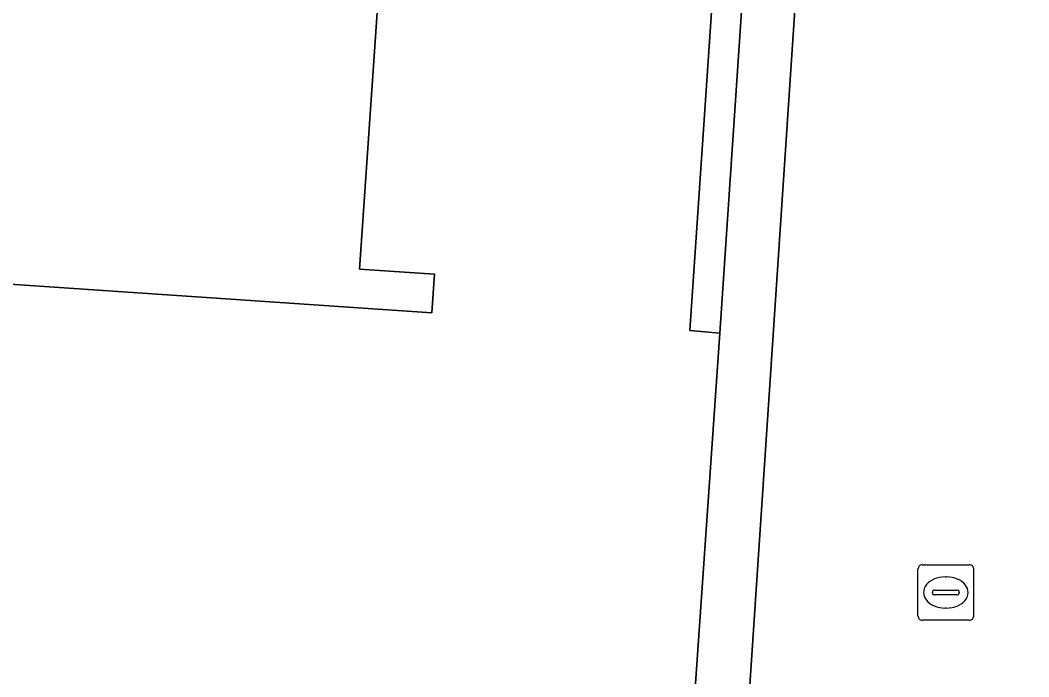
# Model space of a CAD drawing. Extents: x 161848 to 162726, y 385382 to 386521.
# Drawn here: x 162120.75 to 162138.88, y 385612.99 to 385624.8 of the extents above; entities that cross this region are included whole.
import ezdxf

# ---------------------------------------------------------------- set-up
doc = ezdxf.new("R2010")
doc.units = 0
for name, color, linetype in [('IMGEO_Groenvoorziening', 7, 'Continuous'), ('IMGEO_Haag', 7, 'Continuous'), ('IMGEO_Pand', 7, 'Continuous'), ('IMGEO_Rioolput', 7, 'Continuous'), ('IMGEO_Voetpad_open', 7, 'Continuous')]:
    doc.layers.add(name, color=color, linetype=linetype)

msp = doc.modelspace()

# ---------------------------------------------------------------- linework, layer by layer
at = {"layer": 'IMGEO_Groenvoorziening'}
for points in [[(162136.433, 385651.341), (162135.495, 385651.399), (162133.326, 385619.17), (162132.418, 385606.054), (162132.768, 385606.098)], [(162133.419, 385606.098), (162136.433, 385651.341)], [(162171.548, 385635.655), (162166.823, 385632.709), (162162.512, 385631.258), (162153.37, 385634.865), (162150.909, 385644.636), (162150.025, 385650.499), (162136.433, 385651.341), (162133.419, 385606.098)]]:
    msp.add_lwpolyline(points, dxfattribs=at)
at = {"layer": 'IMGEO_Haag'}
for points in [[(162136.433, 385651.341), (162135.495, 385651.399), (162133.326, 385619.17), (162132.418, 385606.054), (162132.768, 385606.098)], [(162133.419, 385606.098), (162136.433, 385651.341)]]:
    msp.add_lwpolyline(points, dxfattribs=at)
at = {"layer": 'IMGEO_Pand'}
msp.add_lwpolyline([(162108.923, 385628.773), (162108.891, 385628.324), (162109.482, 385628.284), (162109.02, 385621.523), (162108.268, 385621.567), (162108.214, 385620.888), (162128.151, 385619.532), (162128.198, 385620.23), (162126.851, 385620.322), (162127.314, 385627.116), (162128.661, 385627.024), (162128.708, 385627.723), (162125.775, 385627.922), (162126.01, 385631.374), (162128.943, 385631.175), (162128.99, 385631.873), (162127.61, 385631.967), (162128.097, 385638.744), (162129.454, 385638.65), (162129.484, 385639.013), (162109.714, 385640.396), (162108.833, 385628.78)], close=True, dxfattribs=at)
at = {"layer": 'IMGEO_Rioolput'}
for p, q in [((162136.965, 385615.006), (162137.817, 385615.006)), ((162136.89, 385614.08), (162136.89, 385614.932)), ((162137.891, 385614.932), (162137.891, 385614.08)), ((162137.378, 385614.786), (162137.403, 385614.786)), ((162137.149, 385614.5), (162137.149, 385614.512)), ((162137.587, 385614.463), (162137.189, 385614.463)), ((162137.192, 385614.549), (162137.59, 385614.549)), ((162137.633, 385614.512), (162137.633, 385614.5)), ((162137.401, 385614.226), (162137.376, 385614.226)), ((162137.817, 385614.006), (162136.965, 385614.006))]:
    msp.add_line(p, q, dxfattribs=at)
for points in [[(162136.965, 385615.006), (162137.817, 385615.006)], [(162136.89, 385614.08), (162136.89, 385614.932)], [(162137.891, 385614.932), (162137.891, 385614.08)], [(162137.817, 385614.006), (162136.965, 385614.006)]]:
    msp.add_lwpolyline(points, dxfattribs=at)
for centre, radius, start, end in [((162136.967, 385614.93), 0.0765, 91.552, 178.448), ((162136.967, 385614.93), 0.0765, 91.552, 178.448), ((162137.815, 385614.93), 0.0765, 1.552, 88.448), ((162137.815, 385614.93), 0.0765, 1.552, 88.448), ((162137.189, 385614.509), 0.0403, 85.8775, 175.7526), ((162137.186, 385614.499), 0.0366, 178.938, 274.7102), ((162137.59, 385614.506), 0.043, 264.8664, 352.4533), ((162137.594, 385614.511), 0.0386, 1.7309, 96.639), ((162136.967, 385614.082), 0.0765, 181.552, 268.448), ((162136.967, 385614.082), 0.0765, 181.552, 268.448), ((162137.815, 385614.082), 0.0765, 271.552, 358.448), ((162137.815, 385614.082), 0.0765, 271.552, 358.448)]:
    msp.add_arc(centre, radius, start, end, dxfattribs=at)
for centre, major_axis, ratio, start_param, end_param in [((162137.377, 385614.506), (-0.387, 0.002), 0.722429, 4.712389, 7.853982), ((162137.402, 385614.506), (-0.39, 0.002), 0.717154, 1.570796, 4.712389)]:
    msp.add_ellipse(centre, major_axis=major_axis, ratio=ratio, start_param=start_param, end_param=end_param, dxfattribs=at)
at = {"layer": 'IMGEO_Voetpad_open'}
msp.add_lwpolyline([(162135.495, 385651.399), (162134.982, 385651.414), (162133.347, 385627.413), (162132.789, 385619.217), (162133.326, 385619.17)], close=True, dxfattribs=at)
for points in [[(162133.326, 385619.17), (162132.789, 385619.217), (162133.347, 385627.413), (162128.708, 385627.723), (162128.661, 385627.024), (162127.314, 385627.116), (162126.851, 385620.322), (162128.198, 385620.23), (162128.151, 385619.532), (162108.214, 385620.888), (162108.268, 385621.567), (162109.02, 385621.523), (162109.482, 385628.284), (162108.891, 385628.324), (162108.923, 385628.773), (162108.833, 385628.78), (162102.206, 385629.243), (162101.971, 385625.611), (162101.588, 385619.691), (162096.199, 385619.809), (162094.025, 385591.248), (162130.155, 385588.889)], [(162132.418, 385606.054), (162133.326, 385619.17)]]:
    msp.add_lwpolyline(points, dxfattribs=at)

doc.saveas('drawing.dxf')
